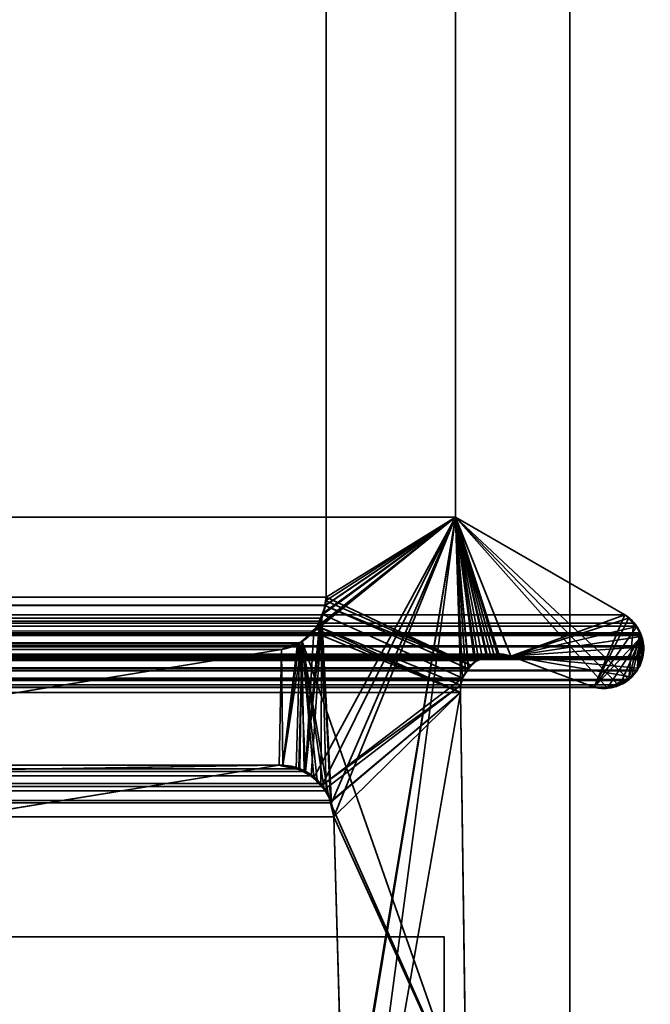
# Model space of a CAD drawing. Header units: millimetres. Extents: x -603 to 3703, y -115 to 249.
# Tile 1017 of 1056: x 1970.63 to 1975.64, y 3.48 to 11.31. Entities that reach past the tile are written whole.
import ezdxf

# ---------------------------------------------------------------- set-up
doc = ezdxf.new("R2010")
doc.units = ezdxf.units.MM
doc.layers.add('152', color=7, linetype='Continuous', true_color=0xffffff)

# ---------------------------------------------------------------- blocks, each defined once
blk = doc.blocks.new('UG_SURFACE_002')
at = {"layer": '152', "color": 252, "linetype": 'Continuous', "lineweight": 35}
for points in [[(2165, -13.4, 2212.25), (2165, 230.4, 2212.25), (835, 230.4, 2212.25), (835, -13.4, 2212.25)], [(985, -13.4, 2062.2499), (985, 230.4, 2062.2499), (2015.0001, 230.4, 2062.2499), (2015.0001, -13.4, 2062.2499)]]:
    blk.add_3dface(points, dxfattribs=at)
blk = doc.blocks.new('UG_SURFACE_114')
at = {"layer": '152', "color": 7, "linetype": 'Continuous', "lineweight": 35}
for points in [[(1026.9384, 6.7187, 2020.3116), (1026.9384, 11.8663, 2020.3116), (1973.0616, 11.8663, 2020.3116), (1973.0616, 6.7187, 2020.3116)], [(1973.0616, 6.7187, 2020.3116), (1973.0616, 11.8663, 2020.3116), (1974.0888, 11.6334, 2021.3387), (1974.0888, 7.3541, 2021.3387)], [(1974.0888, 7.3541, 2021.3387), (1974.0888, 11.6334, 2021.3387), (1025.9112, 11.6334, 2021.3387), (1025.9112, 7.3541, 2021.3387)], [(1975.4353, 6.5775, 2022.6853), (1974.0888, 7.3541, 2021.3387), (1025.9112, 7.3541, 2021.3387), (1024.5647, 6.5775, 2022.6853)], [(1974.0888, 7.3541, 2021.3387), (1973.1044, 5.0824, 2020.3543), (1973.0271, 6.5518, 2020.277), (1973.0557, 6.6507, 2020.3056)], [(1973.0557, 6.6507, 2020.3056), (1973.0564, 6.6534, 2020.3063), (1974.0888, 7.3541, 2021.3387)], [(1974.0888, 7.3541, 2021.3387), (1973.0564, 6.6534, 2020.3063), (1973.0616, 6.7187, 2020.3116)], [(1973.1224, 4.9715, 2020.3724), (1973.1044, 5.0824, 2020.3543), (1974.0888, 7.3541, 2021.3387)], [(1973.2049, 2.0412, 2020.4549), (1973.1224, 4.9715, 2020.3724), (1974.0888, 7.3541, 2021.3387)], [(1973.1853, 0.5531, 2020.4353), (1974.0888, 7.3541, 2021.3387), (1974.1328, 6.0214, 2021.3828), (1974.1284, 5.9608, 2021.3785)], [(1973.1883, 1.8784, 2020.4382), (1974.0888, 7.3541, 2021.3387), (1973.1853, 0.5531, 2020.4353)], [(1974.0888, 7.3541, 2021.3387), (1973.1883, 1.8784, 2020.4382), (1973.2012, 1.9603, 2020.4513)], [(1974.0888, 7.3541, 2021.3387), (1973.2012, 1.9603, 2020.4513), (1973.2049, 2.0412, 2020.4549)], [(1974.0888, 7.3541, 2021.3387), (1975.3838, 6.0204, 2022.6338), (1975.3387, 5.9996, 2022.5887), (1975.2933, 6.0002, 2022.5432)], [(1974.0888, 7.3541, 2021.3387), (1975.468, 6.0644, 2022.718), (1975.4593, 6.0552, 2022.7094), (1975.3838, 6.0204, 2022.6338)], [(1975.468, 6.0644, 2022.718), (1974.0888, 7.3541, 2021.3387), (1975.4353, 6.5775, 2022.6853), (1975.5043, 6.5123, 2022.7542)], [(1974.0888, 7.3541, 2021.3387), (1974.5291, 6.2483, 2021.7791), (1974.4343, 6.2604, 2021.6842)], [(1974.0888, 7.3541, 2021.3387), (1974.1465, 6.0731, 2021.3964), (1974.1328, 6.0214, 2021.3828)], [(1974.0888, 7.3541, 2021.3387), (1974.395, 6.2655, 2021.6451), (1974.3432, 6.248, 2021.5931)], [(1975.2933, 6.0002, 2022.5432), (1975.1931, 6.0016, 2022.4433), (1974.5291, 6.2483, 2021.7791), (1974.0888, 7.3541, 2021.3387)], [(1974.0888, 7.3541, 2021.3387), (1974.1917, 6.1535, 2021.4417), (1974.1465, 6.0731, 2021.3964)], [(1974.0888, 7.3541, 2021.3387), (1974.2714, 6.2239, 2021.5213), (1974.2602, 6.214, 2021.5101), (1974.1937, 6.1552, 2021.4436)], [(1974.4343, 6.2604, 2021.6842), (1974.395, 6.2655, 2021.6451), (1974.0888, 7.3541, 2021.3387)], [(1974.3432, 6.248, 2021.5931), (1974.2714, 6.2239, 2021.5213), (1974.0888, 7.3541, 2021.3387)], [(1974.1937, 6.1552, 2021.4436), (1974.1917, 6.1535, 2021.4417), (1974.0888, 7.3541, 2021.3387)], [(1026.9384, 6.7187, 2020.3116), (1973.0564, 6.6534, 2020.3063), (1973.0557, 6.6507, 2020.3056)], [(1026.9384, 6.7187, 2020.3116), (1973.0616, 6.7187, 2020.3116), (1973.0564, 6.6534, 2020.3063)], [(1973.0557, 6.6507, 2020.3056), (1026.9474, 6.6514, 2020.3025), (1026.9384, 6.7187, 2020.3116)], [(1026.9474, 6.6514, 2020.3025), (1973.0557, 6.6507, 2020.3056), (1973.0271, 6.5518, 2020.277)], [(1026.9531, 6.6087, 2020.2971), (1026.9474, 6.6514, 2020.3025), (1973.0271, 6.5518, 2020.277)], [(1026.9531, 6.6087, 2020.2971), (1973.0271, 6.5518, 2020.277), (1973.012, 6.5272, 2020.262)], [(1973.012, 6.5272, 2020.262), (1026.9871, 6.5254, 2020.263), (1026.9531, 6.6087, 2020.2971)], [(1024.4948, 6.5146, 2022.7554), (1024.48, 6.5013, 2022.7702), (1975.5294, 6.4886, 2022.7795)], [(1024.5647, 6.5775, 2022.6853), (1024.4948, 6.5146, 2022.7554), (1975.5043, 6.5123, 2022.7542)], [(1975.5294, 6.4886, 2022.7795), (1975.5043, 6.5123, 2022.7542), (1024.4948, 6.5146, 2022.7554)], [(1975.5043, 6.5123, 2022.7542), (1975.4353, 6.5775, 2022.6853), (1024.5647, 6.5775, 2022.6853)], [(1026.9926, 6.5122, 2020.2575), (1026.9871, 6.5254, 2020.263), (1973.012, 6.5272, 2020.262)], [(1026.9926, 6.5122, 2020.2575), (1973.012, 6.5272, 2020.262), (1972.9639, 6.449, 2020.2138)], [(1026.9926, 6.5122, 2020.2575), (1972.9639, 6.449, 2020.2138), (1972.9353, 6.4248, 2020.1855)], [(1972.9353, 6.4248, 2020.1855), (1027.0636, 6.4213, 2020.1864), (1026.9926, 6.5122, 2020.2575)], [(1972.9419, 5.297, 2020.1919), (1972.8975, 5.3323, 2020.1476), (1973.0271, 6.5518, 2020.277)], [(1973.012, 6.5272, 2020.262), (1973.0271, 6.5518, 2020.277), (1972.8975, 5.3323, 2020.1476)], [(1972.8975, 5.3323, 2020.1476), (1972.9639, 6.449, 2020.2138), (1973.012, 6.5272, 2020.262)], [(1973.0271, 6.5518, 2020.277), (1973.0203, 5.2345, 2020.2703), (1972.9419, 5.297, 2020.1919)], [(1973.0614, 5.178, 2020.3114), (1973.0365, 5.2122, 2020.2866), (1973.0203, 5.2345, 2020.2703), (1973.0271, 6.5518, 2020.277)], [(1973.0271, 6.5518, 2020.277), (1973.1044, 5.0824, 2020.3543), (1973.0959, 5.1013, 2020.3459)], [(1973.0959, 5.1013, 2020.3459), (1973.0614, 5.178, 2020.3114), (1973.0271, 6.5518, 2020.277)], [(1975.468, 6.0644, 2022.718), (1975.5043, 6.5123, 2022.7542), (1975.5294, 6.4886, 2022.7795), (1975.5571, 6.4344, 2022.8071)], [(1024.4366, 6.4244, 2022.8133), (1024.4354, 6.4222, 2022.8148), (1975.5681, 6.4131, 2022.8181)], [(1024.4424, 6.4348, 2022.8076), (1024.4366, 6.4244, 2022.8133), (1975.5626, 6.4236, 2022.8126)], [(1975.5681, 6.4131, 2022.8181), (1975.5626, 6.4236, 2022.8126), (1024.4366, 6.4244, 2022.8133)], [(1024.48, 6.5013, 2022.7702), (1024.4424, 6.4348, 2022.8076), (1975.5571, 6.4344, 2022.8071)], [(1975.5626, 6.4236, 2022.8126), (1975.5571, 6.4344, 2022.8071), (1024.4424, 6.4348, 2022.8076)], [(1024.48, 6.5013, 2022.7702), (1975.5571, 6.4344, 2022.8071), (1975.5294, 6.4886, 2022.7795)], [(1027.0704, 6.4125, 2020.1795), (1027.0636, 6.4213, 2020.1864), (1972.9353, 6.4248, 2020.1855)], [(1027.1249, 6.3688, 2020.1252), (1027.0704, 6.4125, 2020.1795), (1972.9353, 6.4248, 2020.1855)], [(1027.1249, 6.3688, 2020.1252), (1972.9353, 6.4248, 2020.1855), (1972.8527, 6.3547, 2020.1027)], [(1972.8527, 6.3547, 2020.1027), (1972.9353, 6.4248, 2020.1855), (1972.9639, 6.449, 2020.2138), (1972.8975, 5.3323, 2020.1476)], [(1975.5346, 6.1368, 2022.7845), (1975.5328, 6.1326, 2022.7828), (1975.468, 6.0644, 2022.718), (1975.5571, 6.4344, 2022.8071)], [(1975.5722, 6.222, 2022.8224), (1975.5346, 6.1368, 2022.7845), (1975.5571, 6.4344, 2022.8071)], [(1975.5722, 6.222, 2022.8224), (1975.5571, 6.4344, 2022.8071), (1975.5626, 6.4236, 2022.8126)], [(1024.4354, 6.4222, 2022.8148), (1024.4159, 6.3416, 2022.8341), (1975.5839, 6.331, 2022.8341)], [(1024.4354, 6.4222, 2022.8148), (1975.5839, 6.331, 2022.8341), (1975.5681, 6.4131, 2022.8181)], [(1027.1249, 6.3688, 2020.1252), (1972.8527, 6.3547, 2020.1027), (1972.8342, 6.3481, 2020.0841)], [(1972.8342, 6.3481, 2020.0841), (1027.1665, 6.3523, 2020.0834), (1027.1249, 6.3688, 2020.1252)], [(1027.1665, 6.3523, 2020.0834), (1972.8342, 6.3481, 2020.0841), (1972.7079, 6.3024, 2019.958)], [(1972.7079, 6.3024, 2019.958), (1027.2921, 6.3024, 2019.958), (1027.1665, 6.3523, 2020.0834)], [(1972.7079, 6.3024, 2019.958), (1972.8342, 6.3481, 2020.0841), (1972.7163, 5.3809, 2019.9664)], [(1972.8245, 5.3519, 2020.0744), (1972.7163, 5.3809, 2019.9664), (1972.8342, 6.3481, 2020.0841), (1972.8527, 6.3547, 2020.1027)], [(1972.8527, 6.3547, 2020.1027), (1972.8975, 5.3323, 2020.1476), (1972.8245, 5.3519, 2020.0744)], [(1975.5626, 6.4236, 2022.8126), (1975.5681, 6.4131, 2022.8181), (1975.5839, 6.331, 2022.8341), (1975.5722, 6.222, 2022.8224)], [(1975.5791, 6.243, 2022.8291), (1024.4154, 6.3315, 2022.8345), (1024.4142, 6.3011, 2022.836)], [(1024.4142, 6.3011, 2022.836), (1024.4235, 6.2316, 2022.8267), (1975.5765, 6.2316, 2022.8267)], [(1975.5765, 6.2316, 2022.8267), (1975.5791, 6.243, 2022.8291), (1024.4142, 6.3011, 2022.836)], [(1024.4159, 6.3416, 2022.8341), (1024.4154, 6.3315, 2022.8345), (1975.5839, 6.331, 2022.8341)], [(1024.4154, 6.3315, 2022.8345), (1975.5791, 6.243, 2022.8291), (1975.5856, 6.3226, 2022.8357)], [(1975.5856, 6.3226, 2022.8357), (1975.5839, 6.331, 2022.8341), (1024.4154, 6.3315, 2022.8345)], [(1033.5108, 5.2872, 2013.7391), (1027.2921, 6.3024, 2019.958), (1972.7079, 6.3024, 2019.958), (1966.4892, 5.2872, 2013.7391)], [(1966.4892, 5.2872, 2013.7391), (1972.7079, 6.3024, 2019.958), (1972.6892, 5.381, 2019.9392)], [(1972.7079, 6.3024, 2019.958), (1972.7163, 5.3809, 2019.9664), (1972.6892, 5.381, 2019.9392)], [(1975.5722, 6.222, 2022.8224), (1975.5839, 6.331, 2022.8341), (1975.5856, 6.3226, 2022.8357), (1975.5791, 6.243, 2022.8291)], [(1024.4235, 6.2316, 2022.8267), (1024.4275, 6.2218, 2022.8224), (1975.5722, 6.222, 2022.8224)], [(1975.5722, 6.222, 2022.8224), (1975.5765, 6.2316, 2022.8267), (1024.4235, 6.2316, 2022.8267)], [(1975.5722, 6.222, 2022.8224), (1024.4275, 6.2218, 2022.8224), (1024.4596, 6.1447, 2022.7904)], [(1975.5722, 6.222, 2022.8224), (1024.4596, 6.1447, 2022.7904), (1024.4656, 6.1377, 2022.7845)], [(1024.4656, 6.1377, 2022.7845), (1975.5346, 6.1368, 2022.7845), (1975.5722, 6.222, 2022.8224)], [(1974.5291, 6.2483, 2021.7791), (1975.1931, 6.0016, 2022.4433), (1024.8069, 6.0016, 2022.4433), (1025.4709, 6.2483, 2021.7791)], [(1025.4709, 6.2483, 2021.7791), (1025.5657, 6.2609, 2021.6842), (1974.4343, 6.2604, 2021.6842)], [(1974.4343, 6.2604, 2021.6842), (1974.5291, 6.2483, 2021.7791), (1025.4709, 6.2483, 2021.7791)], [(1974.395, 6.2655, 2021.6451), (1025.5657, 6.2609, 2021.6842), (1025.6022, 6.2657, 2021.6477)], [(1974.395, 6.2655, 2021.6451), (1974.4343, 6.2604, 2021.6842), (1025.5657, 6.2609, 2021.6842)], [(1025.6022, 6.2657, 2021.6477), (1974.3432, 6.248, 2021.5931), (1974.395, 6.2655, 2021.6451)], [(1025.6022, 6.2657, 2021.6477), (1025.6568, 6.2479, 2021.5931), (1974.3432, 6.248, 2021.5931)], [(1974.2714, 6.2239, 2021.5213), (1974.3432, 6.248, 2021.5931), (1025.6568, 6.2479, 2021.5931)], [(1974.2714, 6.2239, 2021.5213), (1025.6568, 6.2479, 2021.5931), (1025.7264, 6.2251, 2021.5235)], [(1025.7264, 6.2251, 2021.5235), (1974.2602, 6.214, 2021.5101), (1974.2714, 6.2239, 2021.5213)], [(1025.7264, 6.2251, 2021.5235), (1025.7397, 6.2137, 2021.5104), (1974.2602, 6.214, 2021.5101)], [(1974.2602, 6.214, 2021.5101), (1025.7397, 6.2137, 2021.5104), (1025.8064, 6.1556, 2021.4436)], [(1025.8064, 6.1556, 2021.4436), (1974.1937, 6.1552, 2021.4436), (1974.2602, 6.214, 2021.5101)], [(1975.5791, 6.243, 2022.8291), (1975.5765, 6.2316, 2022.8267), (1975.5722, 6.222, 2022.8224)], [(1975.5346, 6.1368, 2022.7845), (1024.4656, 6.1377, 2022.7845), (1024.5267, 6.0664, 2022.7234)], [(1975.5328, 6.1326, 2022.7828), (1975.5346, 6.1368, 2022.7845), (1024.5267, 6.0664, 2022.7234)], [(1975.5328, 6.1326, 2022.7828), (1024.5267, 6.0664, 2022.7234), (1024.5314, 6.0638, 2022.7187)], [(1024.5314, 6.0638, 2022.7187), (1975.468, 6.0644, 2022.718), (1975.5328, 6.1326, 2022.7828)], [(1974.1917, 6.1535, 2021.4417), (1025.8064, 6.1556, 2021.4436), (1025.8069, 6.1552, 2021.4431)], [(1974.1917, 6.1535, 2021.4417), (1974.1937, 6.1552, 2021.4436), (1025.8064, 6.1556, 2021.4436)], [(1025.8069, 6.1552, 2021.4431), (1974.1465, 6.0731, 2021.3964), (1974.1917, 6.1535, 2021.4417)], [(1025.8069, 6.1552, 2021.4431), (1025.8535, 6.0731, 2021.3964), (1974.1465, 6.0731, 2021.3964)], [(1975.4593, 6.0552, 2022.7094), (1975.468, 6.0644, 2022.718), (1024.5314, 6.0638, 2022.7187)], [(1024.5314, 6.0638, 2022.7187), (1024.616, 6.018, 2022.634), (1975.3838, 6.0204, 2022.6338)], [(1975.3838, 6.0204, 2022.6338), (1975.4593, 6.0552, 2022.7094), (1024.5314, 6.0638, 2022.7187)], [(1974.1328, 6.0214, 2021.3828), (1025.8535, 6.0731, 2021.3964), (1025.8715, 5.981, 2021.3785)], [(1974.1328, 6.0214, 2021.3828), (1974.1465, 6.0731, 2021.3964), (1025.8535, 6.0731, 2021.3964)], [(1975.3838, 6.0204, 2022.6338), (1024.616, 6.018, 2022.634), (1024.6392, 6.0054, 2022.6107)], [(1975.3387, 5.9996, 2022.5887), (1975.3838, 6.0204, 2022.6338), (1024.6392, 6.0054, 2022.6107)], [(1024.6392, 6.0054, 2022.6107), (1024.7071, 5.999, 2022.543), (1975.2933, 6.0002, 2022.5432)], [(1975.2933, 6.0002, 2022.5432), (1975.3387, 5.9996, 2022.5887), (1024.6392, 6.0054, 2022.6107)], [(1024.7071, 5.999, 2022.543), (1024.763, 5.9938, 2022.4869), (1975.1931, 6.0016, 2022.4433)], [(1975.1931, 6.0016, 2022.4433), (1975.2933, 6.0002, 2022.5432), (1024.7071, 5.999, 2022.543)], [(1024.763, 5.9938, 2022.4869), (1024.8069, 6.0016, 2022.4433), (1975.1931, 6.0016, 2022.4433)], [(1974.175, 2.6459, 2021.425), (1974.1284, 5.9608, 2021.3785), (1025.8716, 5.9608, 2021.3785), (1025.825, 2.6459, 2021.425)], [(1025.8715, 5.981, 2021.3785), (1974.1284, 5.9608, 2021.3785), (1974.1328, 6.0214, 2021.3828)], [(1025.8715, 5.981, 2021.3785), (1025.8716, 5.9608, 2021.3785), (1974.1284, 5.9608, 2021.3785)], [(1973.1876, 0.5521, 2020.4375), (1973.1853, 0.5531, 2020.4353), (1974.1284, 5.9608, 2021.3785)], [(1973.1876, 0.5521, 2020.4375), (1974.1284, 5.9608, 2021.3785), (1974.175, 2.6459, 2021.425)], [(1027.0572, 5.2979, 2020.1929), (1027.1747, 5.3615, 2020.0753), (1972.8245, 5.3519, 2020.0744)], [(1972.8245, 5.3519, 2020.0744), (1972.8975, 5.3323, 2020.1476), (1027.0572, 5.2979, 2020.1929)], [(1972.8975, 5.3323, 2020.1476), (1972.9419, 5.297, 2020.1919), (1027.0572, 5.2979, 2020.1929)], [(1972.7163, 5.3809, 2019.9664), (1027.1747, 5.3615, 2020.0753), (1027.1783, 5.3634, 2020.0717)], [(1972.7163, 5.3809, 2019.9664), (1972.8245, 5.3519, 2020.0744), (1027.1747, 5.3615, 2020.0753)], [(1027.1783, 5.3634, 2020.0717), (1027.3108, 5.381, 2019.9392), (1972.6892, 5.381, 2019.9392)], [(1972.6892, 5.381, 2019.9392), (1972.7163, 5.3809, 2019.9664), (1027.1783, 5.3634, 2020.0717)], [(1027.3108, 5.381, 2019.9392), (1036.4149, 3.8982, 2010.8352), (1963.5851, 3.8982, 2010.8352), (1972.6892, 5.381, 2019.9392)], [(1972.6892, 5.381, 2019.9392), (1963.5851, 3.8982, 2010.8352), (1966.4212, 5.2819, 2013.6712), (1966.4725, 5.2849, 2013.7224)], [(1972.6892, 5.381, 2019.9392), (1966.4725, 5.2849, 2013.7224), (1966.4892, 5.2872, 2013.7391)], [(1973.0203, 5.2345, 2020.2703), (1026.965, 5.2089, 2020.2849), (1027.0281, 5.2822, 2020.2219)], [(1973.0203, 5.2345, 2020.2703), (1027.0281, 5.2822, 2020.2219), (1027.0572, 5.2979, 2020.1929)], [(1027.0572, 5.2979, 2020.1929), (1972.9419, 5.297, 2020.1919), (1973.0203, 5.2345, 2020.2703)], [(1973.0614, 5.178, 2020.3114), (1026.9041, 5.1013, 2020.3459), (1026.9386, 5.178, 2020.3114)], [(1973.0614, 5.178, 2020.3114), (1973.0959, 5.1013, 2020.3459), (1026.9041, 5.1013, 2020.3459)], [(1973.0614, 5.178, 2020.3114), (1026.9386, 5.178, 2020.3114), (1026.965, 5.2089, 2020.2849)], [(1973.0203, 5.2345, 2020.2703), (1973.0365, 5.2122, 2020.2866), (1026.965, 5.2089, 2020.2849)], [(1026.965, 5.2089, 2020.2849), (1973.0365, 5.2122, 2020.2866), (1973.0614, 5.178, 2020.3114)], [(1026.8956, 5.0824, 2020.3543), (1026.9041, 5.1013, 2020.3459), (1973.0959, 5.1013, 2020.3459), (1973.1044, 5.0824, 2020.3543)], [(1973.1044, 5.0824, 2020.3543), (1026.8776, 4.9715, 2020.3724), (1026.8956, 5.0824, 2020.3543)], [(1973.1044, 5.0824, 2020.3543), (1973.1224, 4.9715, 2020.3724), (1026.8776, 4.9715, 2020.3724)], [(1026.7951, 2.0412, 2020.4549), (1026.8776, 4.9715, 2020.3724), (1973.1224, 4.9715, 2020.3724), (1973.2049, 2.0412, 2020.4549)]]:
    blk.add_3dface(points, dxfattribs=at)
blk = doc.blocks.new('UG_SURFACE_115')
at = {"layer": '152', "color": 7, "linetype": 'Continuous', "lineweight": 35}
for points in [[(1974.0888, 11.6334, -8.75), (1974.0888, 7.3541, -8.75), (1973.0616, 6.7187, -8.75), (1973.0616, 11.8663, -8.75)], [(1974.0888, 7.3541, 2021.3387), (1974.0888, 11.6334, 2021.3387), (1973.0616, 11.8663, 2020.3116), (1973.0616, 6.7187, 2020.3116)], [(1973.0616, 6.7187, 2020.3116), (1973.0616, 11.8663, 2020.3116), (1973.0616, 11.8663, -8.75), (1973.0616, 6.7187, -8.75)], [(1974.0888, 7.3541, -8.75), (1974.0888, 11.6334, -8.75), (1974.0888, 11.6334, 2021.3387), (1974.0888, 7.3541, 2021.3387)], [(1974.0888, 7.3541, 2021.3387), (1972.8693, 6.365, 2020.1192), (1972.8867, 5.3379, 2020.1368), (1972.962, 5.2773, 2020.2119)], [(1972.9517, 6.4465, 2020.2017), (1972.8693, 6.365, 2020.1192), (1974.0888, 7.3541, 2021.3387)], [(1974.0888, 7.3541, 2021.3387), (1972.9754, 6.4699, 2020.2253), (1972.9517, 6.4465, 2020.2017)], [(1972.962, 5.2773, 2020.2119), (1973.0306, 5.2222, 2020.2806), (1974.0888, 7.3541, 2021.3387)], [(1974.0888, 7.3541, 2021.3387), (1972.991, 6.4854, 2020.241), (1972.9754, 6.4699, 2020.2253)], [(1973.0359, 6.5803, 2020.2858), (1972.991, 6.4854, 2020.241), (1974.0888, 7.3541, 2021.3387)], [(1974.1465, 6.0731, 2021.3964), (1974.1682, 6.1188, 2021.4181), (1974.0888, 7.3541, 2021.3387), (1973.0306, 5.2222, 2020.2806)], [(1974.0888, 7.3541, 2021.3387), (1973.0433, 6.596, 2020.2932), (1973.0359, 6.5803, 2020.2858)], [(1973.0572, 6.6889, 2020.3071), (1973.0433, 6.596, 2020.2932), (1974.0888, 7.3541, 2021.3387)], [(1974.0888, 7.3541, 2021.3387), (1973.0616, 6.7187, 2020.3116), (1973.0572, 6.6889, 2020.3071)], [(1974.2523, 6.2053, -8.75), (1974.2129, 6.1775, -8.75), (1973.0616, 6.7187, -8.75), (1974.0888, 7.3541, -8.75)], [(1975.4353, 6.5775, -8.75), (1974.0888, 7.3541, -8.75), (1974.0888, 7.3541, 2021.3387), (1975.4353, 6.5775, 2022.6853)], [(1974.5291, 6.2483, -8.75), (1974.0888, 7.3541, -8.75), (1975.4353, 6.5775, -8.75)], [(1974.0888, 7.3541, -8.75), (1974.3017, 6.2399, -8.75), (1974.2523, 6.2053, -8.75)], [(1974.0888, 7.3541, -8.75), (1974.4204, 6.267, -8.75), (1974.3373, 6.248, -8.75)], [(1974.3373, 6.248, -8.75), (1974.3017, 6.2399, -8.75), (1974.0888, 7.3541, -8.75)], [(1974.0888, 7.3541, -8.75), (1974.5291, 6.2483, -8.75), (1974.4345, 6.2646, -8.75)], [(1974.4345, 6.2646, -8.75), (1974.4204, 6.267, -8.75), (1974.0888, 7.3541, -8.75)], [(1974.0888, 7.3541, 2021.3387), (1974.2416, 6.2033, 2021.4915), (1974.2501, 6.2071, 2021.5001)], [(1974.0888, 7.3541, 2021.3387), (1974.3687, 6.2615, 2021.6186), (1974.4344, 6.2561, 2021.6844)], [(1974.2501, 6.2071, 2021.5001), (1974.3375, 6.2472, 2021.5874), (1974.0888, 7.3541, 2021.3387)], [(1974.4344, 6.2561, 2021.6844), (1974.5291, 6.2483, 2021.7791), (1974.0888, 7.3541, 2021.3387)], [(1974.1682, 6.1188, 2021.4181), (1974.1914, 6.1456, 2021.4415), (1974.2416, 6.2033, 2021.4915), (1974.0888, 7.3541, 2021.3387)], [(1974.3375, 6.2472, 2021.5874), (1974.3687, 6.2615, 2021.6186), (1974.0888, 7.3541, 2021.3387)], [(1975.4353, 6.5775, 2022.6853), (1974.0888, 7.3541, 2021.3387), (1974.5291, 6.2483, 2021.7791), (1975.1931, 6.0016, 2022.4433)], [(1973.0591, 6.688, -8.75), (1973.0558, 6.6496, -8.75), (1973.0359, 6.5803, 2020.2858)], [(1973.0359, 6.5803, 2020.2858), (1973.0433, 6.596, 2020.2932), (1973.0591, 6.688, -8.75)], [(1973.0433, 6.596, 2020.2932), (1973.0572, 6.6889, 2020.3071), (1973.0591, 6.688, -8.75)], [(1974.2129, 6.1775, -8.75), (1973.0558, 6.6496, -8.75), (1973.0591, 6.688, -8.75)], [(1973.0616, 6.7187, -8.75), (1973.0591, 6.688, -8.75), (1973.0572, 6.6889, 2020.3071)], [(1973.0572, 6.6889, 2020.3071), (1973.0616, 6.7187, 2020.3116), (1973.0616, 6.7187, -8.75)], [(1973.0591, 6.688, -8.75), (1973.0616, 6.7187, -8.75), (1974.2129, 6.1775, -8.75)], [(1973.0293, 6.5819, -8.75), (1972.9916, 6.4863, -8.75), (1972.991, 6.4854, 2020.241)], [(1972.991, 6.4854, 2020.241), (1973.0359, 6.5803, 2020.2858), (1973.0293, 6.5819, -8.75)], [(1972.9916, 6.4863, -8.75), (1973.0293, 6.5819, -8.75), (1974.1465, 6.0731, -8.75), (1974.1322, 6.0177, -8.75)], [(1974.1936, 6.1471, -8.75), (1974.1465, 6.0731, -8.75), (1973.0293, 6.5819, -8.75), (1973.0558, 6.6496, -8.75)], [(1973.0558, 6.6496, -8.75), (1973.0293, 6.5819, -8.75), (1973.0359, 6.5803, 2020.2858)], [(1973.0558, 6.6496, -8.75), (1974.2129, 6.1775, -8.75), (1974.1936, 6.1471, -8.75)], [(1975.4353, 6.5775, -8.75), (1975.4488, 6.5687, -8.75), (1975.4655, 6.5516, -8.75), (1974.5291, 6.2483, -8.75)], [(1975.4655, 6.5516, -8.75), (1975.5305, 6.485, -8.75), (1974.5291, 6.2483, -8.75)], [(1975.1931, 6.0016, 2022.4433), (1975.4657, 6.5488, 2022.7156), (1975.4353, 6.5775, 2022.6853)], [(1975.1931, 6.0016, 2022.4433), (1975.5309, 6.4854, 2022.7809), (1975.5294, 6.4886, 2022.7795), (1975.4657, 6.5488, 2022.7156)], [(1975.4655, 6.5516, -8.75), (1975.4488, 6.5687, -8.75), (1975.4353, 6.5775, 2022.6853)], [(1975.4353, 6.5775, 2022.6853), (1975.4657, 6.5488, 2022.7156), (1975.4655, 6.5516, -8.75)], [(1975.4488, 6.5687, -8.75), (1975.4353, 6.5775, -8.75), (1975.4353, 6.5775, 2022.6853)], [(1975.5305, 6.485, -8.75), (1975.4655, 6.5516, -8.75), (1975.4657, 6.5488, 2022.7156)], [(1975.4657, 6.5488, 2022.7156), (1975.5294, 6.4886, 2022.7795), (1975.5305, 6.485, -8.75)], [(1972.8693, 6.365, 2020.1192), (1972.9517, 6.4465, 2020.2017), (1972.9497, 6.4447, -8.75)], [(1972.9497, 6.4447, -8.75), (1972.8703, 6.3656, -8.75), (1972.8693, 6.365, 2020.1192)], [(1974.1284, 5.9608, -8.75), (1974.175, 2.6459, -8.75), (1972.8703, 6.3656, -8.75), (1972.9497, 6.4447, -8.75)], [(1972.9497, 6.4447, -8.75), (1972.9743, 6.4691, -8.75), (1974.1284, 5.9608, -8.75)], [(1972.9743, 6.4691, -8.75), (1972.9497, 6.4447, -8.75), (1972.9517, 6.4465, 2020.2017)], [(1972.9517, 6.4465, 2020.2017), (1972.9754, 6.4699, 2020.2253), (1972.9743, 6.4691, -8.75)], [(1972.9743, 6.4691, -8.75), (1972.9916, 6.4863, -8.75), (1974.1284, 5.9608, -8.75)], [(1972.9916, 6.4863, -8.75), (1972.9743, 6.4691, -8.75), (1972.9754, 6.4699, 2020.2253)], [(1972.9754, 6.4699, 2020.2253), (1972.991, 6.4854, 2020.241), (1972.9916, 6.4863, -8.75)], [(1974.1322, 6.0177, -8.75), (1974.1284, 5.9608, -8.75), (1972.9916, 6.4863, -8.75)], [(1975.5305, 6.485, -8.75), (1975.5347, 6.4807, -8.75), (1975.5646, 6.4048, -8.75), (1974.5291, 6.2483, -8.75)], [(1975.1931, 6.0016, 2022.4433), (1975.5678, 6.405, 2022.8179), (1975.5309, 6.4854, 2022.7809)], [(1975.5294, 6.4886, 2022.7795), (1975.5309, 6.4854, 2022.7809), (1975.5305, 6.485, -8.75)], [(1975.5347, 6.4807, -8.75), (1975.5305, 6.485, -8.75), (1975.5309, 6.4854, 2022.7809)], [(1975.5646, 6.4048, -8.75), (1975.5347, 6.4807, -8.75), (1975.5309, 6.4854, 2022.7809)], [(1975.5309, 6.4854, 2022.7809), (1975.5678, 6.405, 2022.8179), (1975.5646, 6.4048, -8.75)], [(1972.8467, 6.3562, 2020.0968), (1972.7079, 6.3024, 2019.958), (1972.6892, 5.381, 2019.9392), (1972.7176, 5.3748, 2019.9676)], [(1972.7176, 5.3764, -8.75), (1972.6892, 5.381, -8.75), (1972.7079, 6.3024, -8.75), (1972.8459, 6.3561, -8.75)], [(1972.7079, 6.3024, 2019.958), (1972.8467, 6.3562, 2020.0968), (1972.8459, 6.3561, -8.75)], [(1972.8459, 6.3561, -8.75), (1972.7079, 6.3024, -8.75), (1972.7079, 6.3024, 2019.958)], [(1972.8703, 6.3656, -8.75), (1972.8435, 5.3562, -8.75), (1972.7176, 5.3764, -8.75)], [(1972.8459, 6.3561, -8.75), (1972.8703, 6.3656, -8.75), (1972.7176, 5.3764, -8.75)], [(1972.8693, 6.365, 2020.1192), (1972.8467, 6.3562, 2020.0968), (1972.7176, 5.3748, 2019.9676), (1972.8518, 5.3455, 2020.1018)], [(1972.9631, 5.2826, -8.75), (1972.8515, 5.3513, -8.75), (1972.8435, 5.3562, -8.75), (1972.8703, 6.3656, -8.75)], [(1972.8703, 6.3656, -8.75), (1972.8459, 6.3561, -8.75), (1972.8467, 6.3562, 2020.0968)], [(1972.8467, 6.3562, 2020.0968), (1972.8693, 6.365, 2020.1192), (1972.8703, 6.3656, -8.75)], [(1972.8518, 5.3455, 2020.1018), (1972.8867, 5.3379, 2020.1368), (1972.8693, 6.365, 2020.1192)], [(1972.8703, 6.3656, -8.75), (1972.9905, 5.2657, -8.75), (1972.9631, 5.2826, -8.75)], [(1972.8703, 6.3656, -8.75), (1973.0816, 5.1408, -8.75), (1973.0469, 5.1883, -8.75)], [(1973.0469, 5.1883, -8.75), (1972.9905, 5.2657, -8.75), (1972.8703, 6.3656, -8.75)], [(1973.0943, 5.0879, -8.75), (1973.0816, 5.1408, -8.75), (1972.8703, 6.3656, -8.75), (1974.175, 2.6459, -8.75)], [(1975.5646, 6.4048, -8.75), (1975.5813, 6.3623, -8.75), (1975.5799, 6.3226, -8.75), (1974.5291, 6.2483, -8.75)], [(1975.5678, 6.405, 2022.8179), (1975.1931, 6.0016, 2022.4433), (1975.3032, 6.0057, 2022.5532)], [(1975.3032, 6.0057, 2022.5532), (1975.3697, 6.0082, 2022.6197), (1975.4025, 6.028, 2022.6526), (1975.5678, 6.405, 2022.8179)], [(1975.5678, 6.405, 2022.8179), (1975.4025, 6.028, 2022.6526), (1975.4876, 6.0792, 2022.7377), (1975.4889, 6.0809, 2022.7389)], [(1975.4889, 6.0809, 2022.7389), (1975.5427, 6.1542, 2022.7926), (1975.5678, 6.405, 2022.8179)], [(1975.5832, 6.3218, 2022.8333), (1975.5757, 6.388, 2022.8257), (1975.5678, 6.405, 2022.8179), (1975.5427, 6.1542, 2022.7926)], [(1975.5813, 6.3623, -8.75), (1975.5646, 6.4048, -8.75), (1975.5678, 6.405, 2022.8179)], [(1975.5678, 6.405, 2022.8179), (1975.5757, 6.388, 2022.8257), (1975.5813, 6.3623, -8.75)], [(1975.5799, 6.3226, -8.75), (1975.5813, 6.3623, -8.75), (1975.5757, 6.388, 2022.8257)], [(1975.5757, 6.388, 2022.8257), (1975.5832, 6.3218, 2022.8333), (1975.5799, 6.3226, -8.75)], [(1963.5851, 3.8982, 2010.8352), (1972.6892, 5.381, 2019.9392), (1972.7079, 6.3024, 2019.958), (1966.4892, 5.2872, 2013.7391)], [(1966.4892, 5.2872, -8.75), (1972.7079, 6.3024, -8.75), (1972.6892, 5.381, -8.75)], [(1966.4892, 5.2872, 2013.7391), (1972.7079, 6.3024, 2019.958), (1972.7079, 6.3024, -8.75), (1966.4892, 5.2872, -8.75)], [(1974.5291, 6.2483, -8.75), (1975.5799, 6.3226, -8.75), (1975.5765, 6.2316, -8.75), (1975.5405, 6.1534, -8.75)], [(1975.5832, 6.3218, 2022.8333), (1975.5427, 6.1542, 2022.7926), (1975.5539, 6.1695, 2022.804), (1975.5765, 6.2316, 2022.8267)], [(1975.5799, 6.3226, -8.75), (1975.5858, 6.2992, 2022.8357), (1975.5765, 6.2316, 2022.8267)], [(1975.5765, 6.2316, 2022.8267), (1975.5765, 6.2316, -8.75), (1975.5799, 6.3226, -8.75)], [(1975.5765, 6.2316, 2022.8267), (1975.5858, 6.2992, 2022.8357), (1975.5832, 6.3218, 2022.8333)], [(1975.5799, 6.3226, -8.75), (1975.5832, 6.3218, 2022.8333), (1975.5858, 6.2992, 2022.8357)], [(1974.2416, 6.2033, 2021.4915), (1974.1914, 6.1456, 2021.4415), (1974.1936, 6.1471, -8.75)], [(1974.2416, 6.2033, 2021.4915), (1974.1936, 6.1471, -8.75), (1974.2129, 6.1775, -8.75)], [(1974.2416, 6.2033, 2021.4915), (1974.2129, 6.1775, -8.75), (1974.2523, 6.2053, -8.75)], [(1974.2523, 6.2053, -8.75), (1974.2501, 6.2071, 2021.5001), (1974.2416, 6.2033, 2021.4915)], [(1974.3017, 6.2399, -8.75), (1974.3375, 6.2472, 2021.5874), (1974.2501, 6.2071, 2021.5001)], [(1974.2501, 6.2071, 2021.5001), (1974.2523, 6.2053, -8.75), (1974.3017, 6.2399, -8.75)], [(1974.3017, 6.2399, -8.75), (1974.3373, 6.248, -8.75), (1974.3375, 6.2472, 2021.5874)], [(1974.3687, 6.2615, 2021.6186), (1974.3373, 6.248, -8.75), (1974.4204, 6.267, -8.75)], [(1974.3687, 6.2615, 2021.6186), (1974.3375, 6.2472, 2021.5874), (1974.3373, 6.248, -8.75)], [(1974.4204, 6.267, -8.75), (1974.4344, 6.2561, 2021.6844), (1974.3687, 6.2615, 2021.6186)], [(1974.4204, 6.267, -8.75), (1974.4345, 6.2646, -8.75), (1974.4344, 6.2561, 2021.6844)], [(1974.4344, 6.2561, 2021.6844), (1974.4345, 6.2646, -8.75), (1974.5291, 6.2483, -8.75)], [(1974.5291, 6.2483, -8.75), (1974.5291, 6.2483, 2021.7791), (1974.4344, 6.2561, 2021.6844)], [(1974.5291, 6.2483, -8.75), (1975.1931, 6.0016, -8.75), (1975.1931, 6.0016, 2022.4433), (1974.5291, 6.2483, 2021.7791)], [(1974.5291, 6.2483, -8.75), (1975.5405, 6.1534, -8.75), (1975.5274, 6.1249, -8.75), (1975.4846, 6.0854, -8.75)], [(1975.3035, 5.9974, -8.75), (1975.1931, 6.0016, -8.75), (1974.5291, 6.2483, -8.75), (1975.4846, 6.0854, -8.75)], [(1975.5427, 6.1542, 2022.7926), (1975.5405, 6.1534, -8.75), (1975.5765, 6.2316, -8.75)], [(1975.5765, 6.2316, -8.75), (1975.5539, 6.1695, 2022.804), (1975.5427, 6.1542, 2022.7926)], [(1975.5765, 6.2316, -8.75), (1975.5765, 6.2316, 2022.8267), (1975.5539, 6.1695, 2022.804)], [(1974.1682, 6.1188, 2021.4181), (1974.1465, 6.0731, -8.75), (1974.1936, 6.1471, -8.75)], [(1974.1682, 6.1188, 2021.4181), (1974.1465, 6.0731, 2021.3964), (1974.1465, 6.0731, -8.75)], [(1974.1936, 6.1471, -8.75), (1974.1914, 6.1456, 2021.4415), (1974.1682, 6.1188, 2021.4181)], [(1975.4889, 6.0809, 2022.7389), (1975.4846, 6.0854, -8.75), (1975.5274, 6.1249, -8.75)], [(1975.5274, 6.1249, -8.75), (1975.5427, 6.1542, 2022.7926), (1975.4889, 6.0809, 2022.7389)], [(1975.5274, 6.1249, -8.75), (1975.5405, 6.1534, -8.75), (1975.5427, 6.1542, 2022.7926)], [(1973.0306, 5.2222, 2020.2806), (1974.1322, 6.0177, 2021.3821), (1974.1465, 6.0731, 2021.3964)], [(1974.1322, 6.0177, -8.75), (1974.1465, 6.0731, 2021.3964), (1974.1322, 6.0177, 2021.3821)], [(1974.1322, 6.0177, -8.75), (1974.1465, 6.0731, -8.75), (1974.1465, 6.0731, 2021.3964)], [(1975.4028, 6.0261, -8.75), (1975.3237, 5.9966, -8.75), (1975.3035, 5.9974, -8.75), (1975.4846, 6.0854, -8.75)], [(1975.4846, 6.0854, -8.75), (1975.4876, 6.0792, 2022.7377), (1975.4025, 6.028, 2022.6526)], [(1975.4025, 6.028, 2022.6526), (1975.4325, 6.0372, -8.75), (1975.4846, 6.0854, -8.75)], [(1975.4025, 6.028, 2022.6526), (1975.4028, 6.0261, -8.75), (1975.4325, 6.0372, -8.75)], [(1975.4846, 6.0854, -8.75), (1975.4325, 6.0372, -8.75), (1975.4028, 6.0261, -8.75)], [(1975.4846, 6.0854, -8.75), (1975.4889, 6.0809, 2022.7389), (1975.4876, 6.0792, 2022.7377)], [(1974.1322, 6.0177, 2021.3821), (1973.0306, 5.2222, 2020.2806), (1973.0489, 5.1885, 2020.299)], [(1973.0489, 5.1885, 2020.299), (1973.1005, 5.0942, 2020.3505), (1974.1284, 5.9608, 2021.3785), (1974.1322, 6.0177, 2021.3821)], [(1974.1284, 5.9608, 2021.3785), (1973.1005, 5.0942, 2020.3505), (1973.1014, 5.0895, 2020.3514)], [(1973.1014, 5.0895, 2020.3514), (1973.1224, 4.9715, 2020.3724), (1974.1284, 5.9608, 2021.3785)], [(1974.175, 2.6459, 2021.425), (1974.1284, 5.9608, 2021.3785), (1973.1224, 4.9715, 2020.3724), (1973.2049, 2.0412, 2020.4549)], [(1974.1322, 6.0177, 2021.3821), (1974.1284, 5.9608, -8.75), (1974.1322, 6.0177, -8.75)], [(1974.1322, 6.0177, 2021.3821), (1974.1284, 5.9608, 2021.3785), (1974.1284, 5.9608, -8.75)], [(1974.175, 2.6459, -8.75), (1974.1284, 5.9608, -8.75), (1974.1284, 5.9608, 2021.3785), (1974.175, 2.6459, 2021.425)], [(1975.3035, 5.9974, -8.75), (1975.3032, 6.0057, 2022.5532), (1975.1931, 6.0016, 2022.4433)], [(1975.1931, 6.0016, 2022.4433), (1975.1931, 6.0016, -8.75), (1975.3035, 5.9974, -8.75)], [(1975.4028, 6.0261, -8.75), (1975.3697, 6.0082, 2022.6197), (1975.3032, 6.0057, 2022.5532)], [(1975.3032, 6.0057, 2022.5532), (1975.3237, 5.9966, -8.75), (1975.4028, 6.0261, -8.75)], [(1975.3032, 6.0057, 2022.5532), (1975.3035, 5.9974, -8.75), (1975.3237, 5.9966, -8.75)], [(1975.4028, 6.0261, -8.75), (1975.4025, 6.028, 2022.6526), (1975.3697, 6.0082, 2022.6197)], [(1972.6892, 5.381, -8.75), (1963.5851, 3.8982, -8.75), (1966.4212, 5.2819, -8.75), (1966.4552, 5.2832, -8.75)], [(1972.6892, 5.381, 2019.9392), (1963.5851, 3.8982, 2010.8352), (1963.5851, 3.8982, -8.75), (1972.6892, 5.381, -8.75)], [(1972.6892, 5.381, -8.75), (1966.4552, 5.2832, -8.75), (1966.4892, 5.2872, -8.75)], [(1972.7176, 5.3764, -8.75), (1972.7176, 5.3748, 2019.9676), (1972.6892, 5.381, 2019.9392)], [(1972.6892, 5.381, 2019.9392), (1972.6892, 5.381, -8.75), (1972.7176, 5.3764, -8.75)], [(1972.7176, 5.3748, 2019.9676), (1972.7176, 5.3764, -8.75), (1972.8435, 5.3562, -8.75)], [(1972.8435, 5.3562, -8.75), (1972.8518, 5.3455, 2020.1018), (1972.7176, 5.3748, 2019.9676)], [(1972.8435, 5.3562, -8.75), (1972.8515, 5.3513, -8.75), (1972.8518, 5.3455, 2020.1018)], [(1972.8518, 5.3455, 2020.1018), (1972.8515, 5.3513, -8.75), (1972.9631, 5.2826, -8.75)], [(1972.9631, 5.2826, -8.75), (1972.8867, 5.3379, 2020.1368), (1972.8518, 5.3455, 2020.1018)], [(1972.9631, 5.2826, -8.75), (1972.962, 5.2773, 2020.2119), (1972.8867, 5.3379, 2020.1368)], [(1972.962, 5.2773, 2020.2119), (1972.9631, 5.2826, -8.75), (1972.9905, 5.2657, -8.75)], [(1973.0469, 5.1883, -8.75), (1973.0306, 5.2222, 2020.2806), (1972.962, 5.2773, 2020.2119)], [(1972.962, 5.2773, 2020.2119), (1972.9905, 5.2657, -8.75), (1973.0469, 5.1883, -8.75)], [(1973.0469, 5.1883, -8.75), (1973.0489, 5.1885, 2020.299), (1973.0306, 5.2222, 2020.2806)], [(1973.0489, 5.1885, 2020.299), (1973.0469, 5.1883, -8.75), (1973.0816, 5.1408, -8.75)], [(1973.0816, 5.1408, -8.75), (1973.1005, 5.0942, 2020.3505), (1973.0489, 5.1885, 2020.299)], [(1973.1005, 5.0942, 2020.3505), (1973.0816, 5.1408, -8.75), (1973.0943, 5.0879, -8.75)], [(1973.0943, 5.0879, -8.75), (1973.1014, 5.0895, 2020.3514), (1973.1005, 5.0942, 2020.3505)], [(1973.1014, 5.0895, 2020.3514), (1973.0943, 5.0879, -8.75), (1973.1224, 4.9715, -8.75)], [(1974.175, 2.6459, -8.75), (1973.1224, 4.9715, -8.75), (1973.0943, 5.0879, -8.75)], [(1973.1224, 4.9715, -8.75), (1973.1224, 4.9715, 2020.3724), (1973.1014, 5.0895, 2020.3514)], [(1973.2049, 2.0412, -8.75), (1973.1224, 4.9715, -8.75), (1974.175, 2.6459, -8.75), (1974.175, 2.4846, -8.75)], [(1973.2049, 2.0412, 2020.4549), (1973.1224, 4.9715, 2020.3724), (1973.1224, 4.9715, -8.75), (1973.2049, 2.0412, -8.75)]]:
    blk.add_3dface(points, dxfattribs=at)
blk = doc.blocks.new('UG_SURFACE_119')
at = {"layer": '152', "color": 252, "linetype": 'Continuous', "lineweight": 35}
for points in [[(1042.0001, 4.0145, -7.75), (1026, 4.0145, -7.75), (1026, -24.9528, -7.75), (1974, -24.9528, -7.75)], [(1957.9999, 4.0145, -8.75), (1974, 4.0145, -8.75), (1974, -24.9528, -8.75), (1026, -24.9528, -8.75)], [(1957.9999, 4.0145, -7.75), (1042.0001, 4.0145, -7.75), (1974, -24.9528, -7.75)], [(1957.9999, 4.0145, -8.75), (1957.9999, 4.0145, -7.75), (1974, 4.0145, -7.75), (1974, 4.0145, -8.75)], [(1974, -24.9528, -7.75), (1974, 4.0145, -7.75), (1957.9999, 4.0145, -7.75)], [(1974, -24.9528, -8.75), (1974, 4.0145, -8.75), (1974, 4.0145, -7.75), (1974, -24.9528, -7.75)]]:
    blk.add_3dface(points, dxfattribs=at)
blk = doc.blocks.new('UG_SURFACE_163')
at = {"layer": '152', "color": 252, "linetype": 'Continuous', "lineweight": 35}
for points in [[(1023.5, -30.32, 2023.7501), (1976.5, -30.32, 2023.7501), (1976.5, 62.52, 2023.7501), (1023.5, 62.52, 2023.7501)], [(1025, -30.32, 2022.2499), (1025, 62.52, 2022.2499), (1975, 62.52, 2022.2499), (1975, -30.32, 2022.2499)], [(1975, -30.32, 2022.2499), (1975, 62.52, 2022.2499), (1976.5, 62.52, 2023.7501), (1976.5, -30.32, 2023.7501)]]:
    blk.add_3dface(points, dxfattribs=at)
blk = doc.blocks.new('UG_SURFACE_164')
at = {"layer": '152', "color": 252, "linetype": 'Continuous', "lineweight": 35}
for points in [[(1975, 62.52, 2022.2499), (1975, 62.52, -8.75), (1975, -30.32, -8.75), (1975, -30.32, 2022.2499)], [(1975, -30.32, -8.75), (1975, 62.52, -8.75), (1976.5, 62.52, -8.75), (1976.5, -30.32, -8.75)], [(1975, 62.52, 2022.2499), (1975, -30.32, 2022.2499), (1976.5, -30.32, 2023.7501), (1976.5, 62.52, 2023.7501)]]:
    blk.add_3dface(points, dxfattribs=at)

msp = doc.modelspace()

# ---------------------------------------------------------------- linework, layer by layer
at = {"layer": '152', "color": 251, "linetype": 'Continuous', "lineweight": -3, "true_color": 0x636466}
for p, q in [((1975, -30.32, -8.75), (1975, 62.52, -8.75)), ((1975, -30.32, 2022.25), (1975, 62.52, 2022.25)), ((1975, -30.32, 2022.25), (1975, 62.52, 2022.25)), ((1973.0615, 11.8663, 2020.3115), (1973.0615, 6.7187, 2020.3115)), ((1973.0615, 6.7187, -8.75), (1973.0615, 11.8663, -8.75)), ((1973.0615, 11.8663, 2020.3115), (1973.0615, 6.7187, 2020.3115)), ((1974.0888, 7.3541, -8.75), (1974.0888, 11.6334, -8.75)), ((1974.0888, 7.3541, 2021.3388), (1974.0888, 11.6334, 2021.3388)), ((1974.0888, 11.6334, 2021.3388), (1974.0888, 7.3541, 2021.3388)), ((1974.0888, 7.3541, 2021.3388), (1025.9112, 7.3541, 2021.3388)), ((1975.4353, 6.5775, 2022.6853), (1974.0888, 7.3541, 2021.3388)), ((1975.4353, 6.5775, -8.75), (1974.0888, 7.3541, -8.75)), ((1974.0888, 7.3541, 2021.3388), (1975.4353, 6.5775, 2022.6853)), ((1974.0888, 7.3541, -8.75), (1974.0888, 7.3541, 2021.3388)), ((1026.9385, 6.7187, 2020.3115), (1973.0615, 6.7187, 2020.3115)), ((1973.0615, 6.7187, 2020.3115), (1973.0615, 6.7187, -8.75)), ((1975.4353, 6.5775, 2022.6853), (1024.5647, 6.5775, 2022.6853)), ((1975.4353, 6.5775, -8.75), (1975.4353, 6.5775, 2022.6853)), ((1027.2921, 6.3024, 2019.9579), (1972.7079, 6.3024, 2019.9579)), ((1972.7079, 6.3024, 2019.9579), (1966.4892, 5.2872, 2013.7392)), ((1966.4892, 5.2872, -8.75), (1972.7079, 6.3024, -8.75)), ((1972.7079, 6.3024, 2019.9579), (1966.4892, 5.2872, 2013.7392)), ((1972.7079, 6.3024, 2019.9579), (1972.7079, 6.3024, -8.75)), ((1975.5766, 6.2316, 2022.8266), (1024.4234, 6.2316, 2022.8266)), ((1974.5291, 6.2483, 2021.7791), (1025.4709, 6.2483, 2021.7791)), ((1974.5291, 6.2483, -8.75), (1975.1932, 6.0016, -8.75)), ((1974.5291, 6.2483, 2021.7791), (1975.1932, 6.0016, 2022.4432)), ((1974.5291, 6.2483, 2021.7791), (1975.1932, 6.0016, 2022.4432)), ((1974.5291, 6.2483, -8.75), (1974.5291, 6.2483, 2021.7791)), ((1975.5766, 6.2316, -8.75), (1975.5766, 6.2316, 2022.8266)), ((1974.1465, 6.0731, 2021.3965), (1025.8535, 6.0731, 2021.3965)), ((1974.1465, 6.0731, -8.75), (1974.1465, 6.0731, 2021.3965)), ((1975.1932, 6.0016, 2022.4432), (1024.8068, 6.0016, 2022.4432)), ((1975.1932, 6.0016, 2022.4432), (1024.8068, 6.0016, 2022.4432)), ((1025.8716, 5.9608, 2021.3784), (1974.1284, 5.9608, 2021.3784)), ((1974.1284, 5.9608, 2021.3784), (1974.175, 2.6459, 2021.425)), ((1974.1284, 5.9608, 2021.3784), (1974.1284, 5.9608, -8.75)), ((1974.175, 2.6459, 2021.425), (1974.1284, 5.9608, 2021.3784)), ((1974.175, 2.6459, -8.75), (1974.1284, 5.9608, -8.75)), ((1975.1932, 6.0016, -8.75), (1975.1932, 6.0016, 2022.4432)), ((1027.3109, 5.381, 2019.9391), (1972.6891, 5.381, 2019.9391)), ((1972.6891, 5.381, -8.75), (1963.5852, 3.8982, -8.75)), ((1963.5852, 3.8982, 2010.8352), (1972.6891, 5.381, 2019.9391)), ((1963.5852, 3.8982, 2010.8352), (1972.6891, 5.381, 2019.9391)), ((1972.6891, 5.381, 2019.9391), (1972.6891, 5.381, -8.75)), ((1026.8776, 4.9715, 2020.3724), (1973.1224, 4.9715, 2020.3724)), ((1973.1224, 4.9715, 2020.3724), (1973.1224, 4.9715, -8.75)), ((1973.1224, 4.9715, 2020.3724), (1973.2049, 2.0412, 2020.4549)), ((1973.2049, 2.0412, -8.75), (1973.1224, 4.9715, -8.75)), ((1973.1224, 4.9715, 2020.3724), (1973.2049, 2.0412, 2020.4549)), ((1958, 4.0145, -8.75), (1974, 4.0145, -8.75)), ((1958, 4.0145, -7.75), (1974, 4.0145, -7.75)), ((1974, 4.0145, -8.75), (1974, 4.0145, -7.75)), ((1974, -24.9528, -8.75), (1974, 4.0145, -8.75)), ((1974, -24.9528, -7.75), (1974, 4.0145, -7.75))]:
    msp.add_line(p, q, dxfattribs=at)
for points, knots in [([(1972.7079, 6.3024, 2019.9579), (1972.7574, 6.3106, 2020.0074), (1972.8067, 6.3278, 2020.0567), (1972.8926, 6.3781, 2020.1426), (1972.931, 6.4095, 2020.181), (1972.9884, 6.4784, 2020.2384), (1973.0103, 6.5131, 2020.2603), (1973.0406, 6.583, 2020.2906), (1973.0509, 6.6177, 2020.3009), (1973.0598, 6.6748, 2020.3098), (1973.0615, 6.6968, 2020.3115), (1973.0615, 6.7187, 2020.3115)], [0, 0, 0, 0, 0.299736, 0.299736, 0.559794, 0.559794, 0.75263, 0.75263, 0.907855, 0.907855, 1, 1, 1, 1]), ([(1975.4353, 6.5775, 2022.6853), (1975.4699, 6.5562, 2022.7199), (1975.503, 6.5266, 2022.753), (1975.5448, 6.4664, 2022.7948), (1975.5582, 6.4409, 2022.8082), (1975.5779, 6.3851, 2022.8279), (1975.5842, 6.3538, 2022.8342), (1975.5868, 6.2959, 2022.8368), (1975.5845, 6.2686, 2022.8345), (1975.5784, 6.2392, 2022.8284), (1975.5775, 6.2354, 2022.8275), (1975.5766, 6.2316, 2022.8266)], [0, 0, 0, 0, 0.366438, 0.366438, 0.577698, 0.577698, 0.79165, 0.79165, 0.973358, 0.973358, 1, 1, 1, 1]), ([(1974.5291, 6.2483, 2021.7791), (1974.5074, 6.2564, 2021.7574), (1974.485, 6.2618, 2021.735), (1974.4402, 6.2675, 2021.6902), (1974.4175, 6.2678, 2021.6675), (1974.3727, 6.2631, 2021.6227), (1974.3504, 6.2582, 2021.6004), (1974.3092, 6.244, 2021.5592), (1974.2899, 6.2351, 2021.5399), (1974.2557, 6.2144, 2021.5057), (1974.2404, 6.2031, 2021.4904), (1974.2139, 6.1792, 2021.4639), (1974.2024, 6.167, 2021.4524), (1974.1828, 6.1421, 2021.4328), (1974.1744, 6.1299, 2021.4244), (1974.1592, 6.1031, 2021.4092), (1974.1523, 6.0885, 2021.4023), (1974.1465, 6.0731, 2021.3965)], [0, 0, 0, 0, 0.157236, 0.157236, 0.314404, 0.314404, 0.470713, 0.470713, 0.611107, 0.611107, 0.730481, 0.730481, 0.830453, 0.830453, 0.913927, 0.913927, 1, 1, 1, 1]), ([(1975.1932, 6.0016, 2022.4432), (1975.2172, 5.9955, 2022.4672), (1975.2417, 5.9923, 2022.4917), (1975.2904, 5.9917, 2022.5404), (1975.3148, 5.9942, 2022.5648), (1975.3611, 6.0046, 2022.6111), (1975.3832, 6.0122, 2022.6332), (1975.4235, 6.0312, 2022.6735), (1975.4418, 6.0421, 2022.6918), (1975.474, 6.0663, 2022.724), (1975.4882, 6.0789, 2022.7382), (1975.5126, 6.1051, 2022.7626), (1975.5231, 6.1183, 2022.7731), (1975.5493, 6.1575, 2022.7993), (1975.5634, 6.1866, 2022.8134), (1975.5742, 6.2225, 2022.8242), (1975.5754, 6.2271, 2022.8254), (1975.5766, 6.2316, 2022.8266)], [0, 0, 0, 0, 0.163404, 0.163404, 0.325584, 0.325584, 0.476989, 0.476989, 0.609334, 0.609334, 0.720663, 0.720663, 0.813955, 0.813955, 0.97719, 0.97719, 1, 1, 1, 1]), ([(1974.1284, 5.9608, 2021.3784), (1974.1281, 5.971, 2021.3781), (1974.1284, 5.9812, 2021.3784), (1974.1298, 6.0015, 2021.3798), (1974.131, 6.0115, 2021.381), (1974.1358, 6.0393, 2021.3858), (1974.1405, 6.0567, 2021.3905), (1974.1465, 6.0731, 2021.3965)], [0, 0, 0, 0, 0.261977, 0.261977, 0.523945, 0.523945, 1, 1, 1, 1]), ([(1973.1224, 4.9715, 2020.3724), (1973.1213, 5.0094, 2020.3713), (1973.1149, 5.0475, 2020.3649), (1973.0938, 5.117, 2020.3438), (1973.0789, 5.1494, 2020.3289), (1973.049, 5.1985, 2020.299), (1973.0351, 5.2174, 2020.2851), (1972.984, 5.2766, 2020.234), (1972.9415, 5.3091, 2020.1915), (1972.84, 5.3628, 2020.09), (1972.7778, 5.3786, 2020.0278), (1972.7073, 5.3812, 2019.9573), (1972.6982, 5.3813, 2019.9482), (1972.6891, 5.381, 2019.9391)], [0, 0, 0, 0, 0.141133, 0.141133, 0.281056, 0.281056, 0.380646, 0.380646, 0.628035, 0.628035, 0.95273, 0.95273, 1, 1, 1, 1])]:
    msp.add_open_spline(points, degree=3, knots=knots, dxfattribs=at)
for points in [[(1973.0615, 6.7187, 2020.3115), (1973.0615, 6.512, 2020.3115), (1972.9114, 6.3361, 2020.1614), (1972.7079, 6.3024, 2019.9579)], [(1972.7079, 6.3024, -8.75), (1972.9114, 6.3361, -8.75), (1973.0615, 6.512, -8.75), (1973.0615, 6.7187, -8.75)], [(1975.4353, 6.5775, 2022.6853), (1975.5528, 6.5053, 2022.8028), (1975.6098, 6.3654, 2022.8598), (1975.5766, 6.2316, 2022.8266)], [(1975.5766, 6.2316, -8.75), (1975.6098, 6.3654, -8.75), (1975.5528, 6.5053, -8.75), (1975.4353, 6.5775, -8.75)], [(1974.1465, 6.0731, -8.75), (1974.2042, 6.227, -8.75), (1974.3751, 6.3056, -8.75), (1974.5291, 6.2483, -8.75)], [(1974.5291, 6.2483, 2021.7791), (1974.3751, 6.3056, 2021.6251), (1974.2042, 6.227, 2021.4542), (1974.1465, 6.0731, 2021.3965)], [(1975.1932, 6.0016, -8.75), (1975.3627, 5.9591, -8.75), (1975.5341, 6.0624, -8.75), (1975.5766, 6.2316, -8.75)], [(1975.1932, 6.0016, 2022.4432), (1975.3627, 5.9591, 2022.6127), (1975.5341, 6.0624, 2022.7841), (1975.5766, 6.2316, 2022.8266)], [(1974.1284, 5.9608, 2021.3784), (1974.1274, 5.9991, 2021.3774), (1974.1334, 6.0369, 2021.3834), (1974.1465, 6.0731, 2021.3965)], [(1974.1284, 5.9608, -8.75), (1974.1274, 5.9991, -8.75), (1974.1334, 6.0369, -8.75), (1974.1465, 6.0731, -8.75)], [(1973.1224, 4.9715, 2020.3724), (1973.1157, 5.204, 2020.3657), (1972.9217, 5.387, 2020.1717), (1972.6891, 5.381, 2019.9391)], [(1973.1224, 4.9715, -8.75), (1973.1157, 5.204, -8.75), (1972.9217, 5.387, -8.75), (1972.6891, 5.381, -8.75)]]:
    msp.add_open_spline(points, degree=3, dxfattribs=at)

# ---------------------------------------------------------------- block references
for name in ['UG_SURFACE_002', 'UG_SURFACE_163', 'UG_SURFACE_164', 'UG_SURFACE_119', 'UG_SURFACE_114', 'UG_SURFACE_115']:
    msp.add_blockref(name, (0, 0), dxfattribs=at)

doc.saveas('drawing.dxf')
